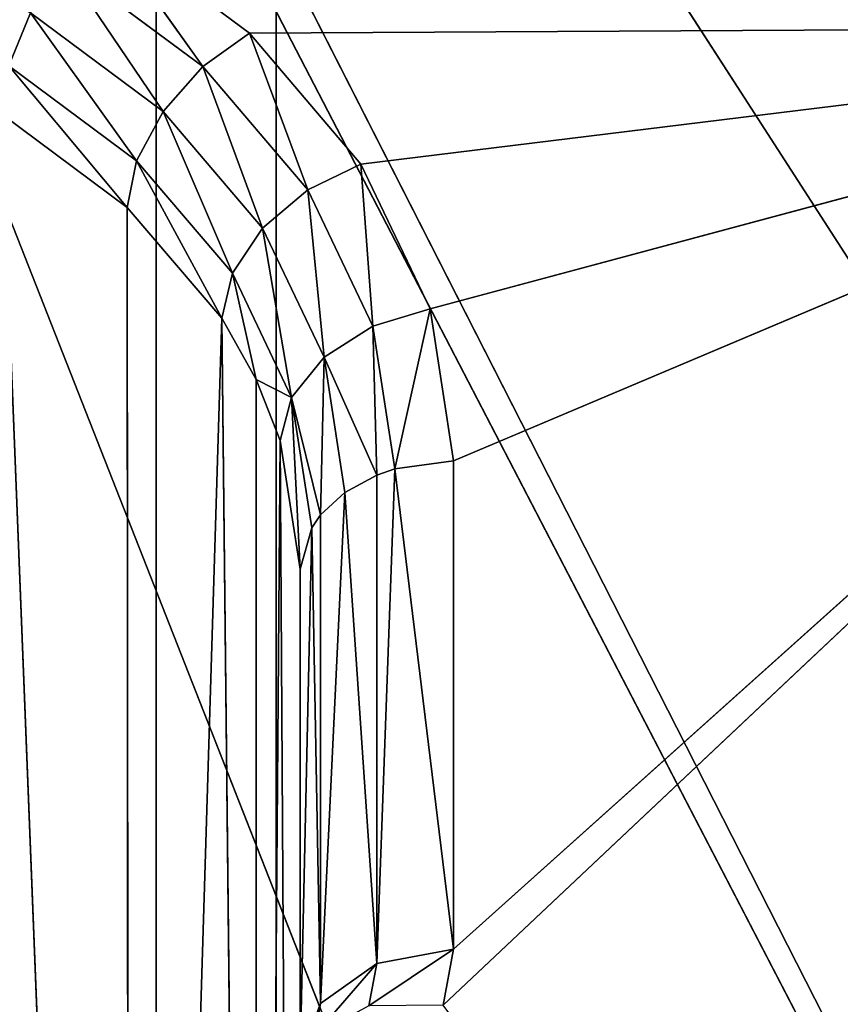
# Model space of a CAD drawing. Extents: x 202 to 257, y 0 to 134.
# Tile 404 of 491: x 240.01 to 242.68, y 89.94 to 93.15. Entities that reach past the tile are written whole.
import ezdxf

# ---------------------------------------------------------------- set-up
doc = ezdxf.new("R2010")
doc.units = 0
doc.header["$LTSCALE"] = 25.4
doc.layers.get('0').update_dxf_attribs({"color": 13, "linetype": 'CONTINUOUS'})

# ---------------------------------------------------------------- blocks, each defined once
blk = doc.blocks.new('MONO-I-KINKIET-7808-7840_S')
at = {"color": 7}
for p, q in [((17.2277, 47.5397, 113.5207), (17.2277, 121.7859, 39.2745)), ((17.2277, 47.5397, 113.5207), (17.2277, 121.7859, 39.2745)), ((16.8361, 120.7431, 38.2317), (16.8361, 46.4969, 112.4779)), ((16.8361, 120.7431, 38.2317), (16.8361, 46.4969, 112.4779)), ((16.7587, 78.2816, 119.0896), (16.7587, 66.4372, 127.7513)), ((16.7587, 78.2816, 119.0896), (16.7587, 66.4372, 127.7513)), ((12.7722, 77.8399, 143.8209), (21.5087, 55.6185, 121.5995)), ((12.7722, 77.8399, 143.8209), (21.5087, 55.6185, 121.5995)), ((16.7587, 66.4372, 127.7513), (16.7587, 76.6903, 117.4983)), ((16.7587, 76.6903, 117.4983), (16.8232, 66.0184, 127.3326)), ((16.7587, 76.6903, 117.4983), (16.8232, 66.0184, 127.3326)), ((16.7587, 66.4372, 127.7513), (16.7587, 76.6903, 117.4983)), ((10.6738, 76.4916, 142.4726), (21.5087, 55.6185, 121.5995)), ((10.6738, 76.4916, 142.4726), (21.5087, 55.6185, 121.5995)), ((10.6738, 76.4916, 142.4726), (21.3173, 55.5916, 121.5726)), ((10.6738, 76.4916, 142.4726), (21.3173, 55.5916, 121.5726)), ((16.9014, 76.0719, 116.8799), (16.8232, 66.0184, 127.3326)), ((16.9014, 76.0719, 116.8799), (16.8232, 66.0184, 127.3326)), ((17.0137, 65.6193, 126.9334), (16.9014, 76.0719, 116.8799)), ((16.9014, 76.0719, 116.8799), (16.9014, 65.8188, 127.1329)), ((16.9014, 76.0719, 116.8799), (16.9014, 65.8188, 127.1329)), ((17.0137, 65.6193, 126.9334), (16.9014, 76.0719, 116.8799)), ((17.0137, 65.6193, 126.9334), (17.3149, 75.5177, 116.3257)), ((17.0137, 65.6193, 126.9334), (17.3149, 75.5177, 116.3257)), ((17.7317, 64.9532, 126.2673), (17.3149, 75.5177, 116.3257)), ((17.3214, 65.2586, 126.5727), (17.3149, 75.5177, 116.3257)), ((17.7317, 64.9532, 126.2673), (17.3149, 75.5177, 116.3257)), ((17.3214, 65.2586, 126.5727), (17.3149, 75.5177, 116.3257)), ((8.8047, 74.9839, 140.9649), (21.3173, 55.5916, 121.5726)), ((8.8047, 74.9839, 140.9649), (21.3173, 55.5916, 121.5726)), ((16.7757, 68.12, 129.4341), (16.6917, 67.8517, 129.5194)), ((16.7757, 68.12, 129.4341), (16.6917, 67.8517, 129.5194)), ((16.6917, 67.8517, 129.5194), (16.7587, 68.0285, 129.3426)), ((16.6917, 67.8517, 129.5194), (16.7587, 68.0285, 129.3426)), ((16.7206, 66.3019, 127.8866), (16.7587, 68.0285, 129.3426)), ((16.7206, 66.3019, 127.8866), (16.7587, 68.0285, 129.3426)), ((16.7587, 66.4372, 127.7513), (16.7587, 68.0285, 129.3426)), ((16.7587, 66.4372, 127.7513), (16.7587, 68.0285, 129.3426)), ((16.711, 67.9555, 129.6232), (16.5087, 67.7223, 129.6488)), ((16.711, 67.9555, 129.6232), (16.5087, 67.7223, 129.6488)), ((16.6917, 67.8517, 129.5194), (16.711, 67.9555, 129.6232)), ((16.6917, 67.8517, 129.5194), (16.711, 67.9555, 129.6232)), ((16.2927, 67.858, 129.8792), (12.9087, 64.6694, 126.6907)), ((16.2927, 67.858, 129.8792), (12.9087, 64.6694, 126.6907)), ((16.5342, 67.8596, 129.7861), (16.2587, 67.675, 129.6962)), ((16.5342, 67.8596, 129.7861), (16.2587, 67.675, 129.6962)), ((16.2927, 67.858, 129.8792), (16.2587, 67.675, 129.6962)), ((16.2927, 67.858, 129.8792), (16.2587, 67.675, 129.6962)), ((16.5087, 67.7223, 129.6488), (16.5342, 67.8596, 129.7861)), ((16.5087, 67.7223, 129.6488), (16.5342, 67.8596, 129.7861)), ((16.5087, 67.7223, 129.6488), (16.6917, 67.8517, 129.5194)), ((16.5087, 67.7223, 129.6488), (16.6917, 67.8517, 129.5194)), ((16.6122, 66.1872, 128.0013), (16.6917, 67.8517, 129.5194)), ((16.6122, 66.1872, 128.0013), (16.6917, 67.8517, 129.5194)), ((16.7206, 66.3019, 127.8866), (16.6917, 67.8517, 129.5194)), ((16.6917, 66.2604, 127.9281), (16.6917, 67.8517, 129.5194)), ((16.7206, 66.3019, 127.8866), (16.6917, 67.8517, 129.5194)), ((16.6917, 66.2604, 127.9281), (16.6917, 67.8517, 129.5194)), ((16.2587, 67.675, 129.6962), (16.5087, 67.7223, 129.6488)), ((16.2587, 67.675, 129.6962), (16.5087, 67.7223, 129.6488)), ((16.5087, 67.7223, 129.6488), (16.45, 66.1106, 128.078)), ((16.5087, 67.7223, 129.6488), (16.45, 66.1106, 128.078)), ((16.6122, 66.1872, 128.0013), (16.5087, 67.7223, 129.6488)), ((16.5087, 67.7223, 129.6488), (16.5087, 66.131, 128.0575)), ((16.5087, 67.7223, 129.6488), (16.5087, 66.131, 128.0575)), ((16.6122, 66.1872, 128.0013), (16.5087, 67.7223, 129.6488)), ((16.2587, 67.675, 129.6962), (12.9087, 64.6694, 126.6907)), ((16.2587, 67.675, 129.6962), (12.9087, 64.6694, 126.6907)), ((16.2587, 67.675, 129.6962), (16.2587, 66.0837, 128.1049)), ((16.2587, 67.675, 129.6962), (16.2587, 66.0837, 128.1049)), ((16.2587, 67.675, 129.6962), (16.45, 66.1106, 128.078)), ((16.2587, 67.675, 129.6962), (16.45, 66.1106, 128.078)), ((16.7206, 66.3019, 127.8866), (16.7587, 66.4372, 127.7513)), ((16.7206, 66.3019, 127.8866), (16.7587, 66.4372, 127.7513)), ((16.8232, 66.0184, 127.3326), (16.7587, 66.4372, 127.7513)), ((16.7587, 66.4372, 127.7513), (16.786, 65.8773, 127.4621)), ((16.8232, 66.0184, 127.3326), (16.7587, 66.4372, 127.7513)), ((16.7587, 66.4372, 127.7513), (16.786, 65.8773, 127.4621)), ((16.6917, 66.2604, 127.9281), (16.7206, 66.3019, 127.8866)), ((16.6917, 66.2604, 127.9281), (16.7206, 66.3019, 127.8866)), ((16.786, 65.8773, 127.4621), (16.7206, 66.3019, 127.8866)), ((16.786, 65.8773, 127.4621), (16.7206, 66.3019, 127.8866)), ((16.6122, 66.1872, 128.0013), (16.6917, 66.2604, 127.9281)), ((16.6122, 66.1872, 128.0013), (16.6917, 66.2604, 127.9281)), ((16.6917, 66.2604, 127.9281), (16.6802, 65.7461, 127.5602)), ((16.6917, 66.2604, 127.9281), (16.6802, 65.7461, 127.5602)), ((16.786, 65.8773, 127.4621), (16.6917, 66.2604, 127.9281)), ((16.786, 65.8773, 127.4621), (16.6917, 66.2604, 127.9281)), ((16.5087, 66.131, 128.0575), (16.6122, 66.1872, 128.0013)), ((16.5087, 66.131, 128.0575), (16.6122, 66.1872, 128.0013)), ((16.6122, 66.1872, 128.0013), (16.6802, 65.7461, 127.5602)), ((16.6122, 66.1872, 128.0013), (16.6802, 65.7461, 127.5602)), ((16.45, 66.1106, 128.078), (16.5087, 66.131, 128.0575)), ((16.45, 66.1106, 128.078), (16.5087, 66.131, 128.0575)), ((16.6802, 65.7461, 127.5602), (16.5087, 66.131, 128.0575)), ((16.5087, 66.131, 128.0575), (16.5218, 65.6448, 127.6122)), ((16.5087, 66.131, 128.0575), (16.5218, 65.6448, 127.6122)), ((16.6802, 65.7461, 127.5602), (16.5087, 66.131, 128.0575)), ((16.2587, 66.0837, 128.1049), (16.45, 66.1106, 128.078)), ((16.2587, 66.0837, 128.1049), (16.45, 66.1106, 128.078)), ((16.45, 66.1106, 128.078), (16.3349, 65.5888, 127.61)), ((16.45, 66.1106, 128.078), (16.3349, 65.5888, 127.61)), ((16.45, 66.1106, 128.078), (16.5218, 65.6448, 127.6122)), ((16.45, 66.1106, 128.078), (16.5218, 65.6448, 127.6122)), ((12.9087, 64.6694, 126.6907), (16.2587, 66.0837, 128.1049)), ((12.9087, 64.6694, 126.6907), (16.2587, 66.0837, 128.1049)), ((16.2587, 66.0837, 128.1049), (16.3349, 65.5888, 127.61)), ((16.2587, 66.0837, 128.1049), (16.3349, 65.5888, 127.61)), ((16.8232, 66.0184, 127.3326), (16.786, 65.8773, 127.4621)), ((16.8232, 66.0184, 127.3326), (16.786, 65.8773, 127.4621)), ((16.9014, 65.8188, 127.1329), (16.8232, 66.0184, 127.3326)), ((16.9014, 65.8188, 127.1329), (16.8232, 66.0184, 127.3326)), ((16.786, 65.8773, 127.4621), (16.6802, 65.7461, 127.5602)), ((16.786, 65.8773, 127.4621), (16.6802, 65.7461, 127.5602)), ((16.786, 65.8773, 127.4621), (16.8809, 65.3258, 127.1399)), ((16.786, 65.8773, 127.4621), (16.8809, 65.3258, 127.1399)), ((16.786, 65.8773, 127.4621), (16.9792, 65.4727, 127.0574)), ((16.9014, 65.8188, 127.1329), (16.786, 65.8773, 127.4621)), ((16.9014, 65.8188, 127.1329), (16.786, 65.8773, 127.4621)), ((16.786, 65.8773, 127.4621), (16.9792, 65.4727, 127.0574)), ((17.0137, 65.6193, 126.9334), (16.9014, 65.8188, 127.1329)), ((16.9014, 65.8188, 127.1329), (16.9792, 65.4727, 127.0574)), ((16.9014, 65.8188, 127.1329), (16.9792, 65.4727, 127.0574)), ((17.0137, 65.6193, 126.9334), (16.9014, 65.8188, 127.1329)), ((16.6802, 65.7461, 127.5602), (16.5218, 65.6448, 127.6122)), ((16.6802, 65.7461, 127.5602), (16.5218, 65.6448, 127.6122)), ((16.6802, 65.7461, 127.5602), (16.7337, 65.2009, 127.1683)), ((16.6802, 65.7461, 127.5602), (16.7337, 65.2009, 127.1683)), ((16.6802, 65.7461, 127.5602), (16.8809, 65.3258, 127.1399)), ((16.6802, 65.7461, 127.5602), (16.8809, 65.3258, 127.1399)), ((16.5218, 65.6448, 127.6122), (16.3349, 65.5888, 127.61)), ((16.5218, 65.6448, 127.6122), (16.3349, 65.5888, 127.61)), ((16.5218, 65.6448, 127.6122), (16.5601, 65.1171, 127.1383)), ((16.5218, 65.6448, 127.6122), (16.5601, 65.1171, 127.1383)), ((16.5218, 65.6448, 127.6122), (16.7337, 65.2009, 127.1683)), ((16.5218, 65.6448, 127.6122), (16.7337, 65.2009, 127.1683)), ((17.0137, 65.6193, 126.9334), (16.9792, 65.4727, 127.0574)), ((17.0137, 65.6193, 126.9334), (16.9792, 65.4727, 127.0574)), ((17.3214, 65.2586, 126.5727), (17.0137, 65.6193, 126.9334)), ((17.0137, 65.6193, 126.9334), (17.2911, 65.107, 126.6917)), ((17.0137, 65.6193, 126.9334), (17.2911, 65.107, 126.6917)), ((17.3214, 65.2586, 126.5727), (17.0137, 65.6193, 126.9334)), ((16.3349, 65.5888, 127.61), (12.9087, 64.6694, 126.6907)), ((16.3349, 65.5888, 127.61), (12.9087, 64.6694, 126.6907)), ((16.3349, 65.5888, 127.61), (16.5601, 65.1171, 127.1383)), ((16.3349, 65.5888, 127.61), (16.5601, 65.1171, 127.1383)), ((16.9792, 65.4727, 127.0574), (16.8809, 65.3258, 127.1399)), ((16.9792, 65.4727, 127.0574), (16.8809, 65.3258, 127.1399)), ((16.9792, 65.4727, 127.0574), (17.2049, 64.9458, 126.7599)), ((16.9792, 65.4727, 127.0574), (17.2049, 64.9458, 126.7599)), ((16.9792, 65.4727, 127.0574), (17.2911, 65.107, 126.6917)), ((16.9792, 65.4727, 127.0574), (17.2911, 65.107, 126.6917)), ((16.8809, 65.3258, 127.1399), (16.7337, 65.2009, 127.1683)), ((16.8809, 65.3258, 127.1399), (16.7337, 65.2009, 127.1683)), ((16.8809, 65.3258, 127.1399), (17.0759, 64.7997, 126.7671)), ((16.8809, 65.3258, 127.1399), (17.0759, 64.7997, 126.7671)), ((16.8809, 65.3258, 127.1399), (17.2049, 64.9458, 126.7599)), ((16.8809, 65.3258, 127.1399), (17.2049, 64.9458, 126.7599)), ((17.3214, 65.2586, 126.5727), (17.2911, 65.107, 126.6917)), ((17.3214, 65.2586, 126.5727), (17.2911, 65.107, 126.6917)), ((17.7317, 64.9532, 126.2673), (17.3214, 65.2586, 126.5727)), ((17.3214, 65.2586, 126.5727), (17.7071, 64.7973, 126.382)), ((17.3214, 65.2586, 126.5727), (17.7071, 64.7973, 126.382)), ((17.7317, 64.9532, 126.2673), (17.3214, 65.2586, 126.5727)), ((16.7337, 65.2009, 127.1683), (16.5601, 65.1171, 127.1383)), ((16.7337, 65.2009, 127.1683), (16.5601, 65.1171, 127.1383)), ((16.7337, 65.2009, 127.1683), (16.9237, 64.6908, 126.712)), ((16.7337, 65.2009, 127.1683), (16.9237, 64.6908, 126.712)), ((16.7337, 65.2009, 127.1683), (17.0759, 64.7997, 126.7671)), ((16.7337, 65.2009, 127.1683), (17.0759, 64.7997, 126.7671)), ((16.5601, 65.1171, 127.1383), (12.9087, 64.6694, 126.6907)), ((16.5601, 65.1171, 127.1383), (12.9087, 64.6694, 126.6907)), ((16.5601, 65.1171, 127.1383), (16.9237, 64.6908, 126.712)), ((16.5601, 65.1171, 127.1383), (16.9237, 64.6908, 126.712)), ((17.2911, 65.107, 126.6917), (17.2049, 64.9458, 126.7599)), ((17.2911, 65.107, 126.6917), (17.2049, 64.9458, 126.7599)), ((17.2911, 65.107, 126.6917), (17.637, 64.6241, 126.4382)), ((17.2911, 65.107, 126.6917), (17.637, 64.6241, 126.4382)), ((17.2911, 65.107, 126.6917), (17.7071, 64.7973, 126.382)), ((17.2911, 65.107, 126.6917), (17.7071, 64.7973, 126.382)), ((17.2049, 64.9458, 126.7599), (17.0759, 64.7997, 126.7671)), ((17.2049, 64.9458, 126.7599), (17.0759, 64.7997, 126.7671)), ((17.2049, 64.9458, 126.7599), (17.5322, 64.46, 126.4274)), ((17.2049, 64.9458, 126.7599), (17.5322, 64.46, 126.4274)), ((17.2049, 64.9458, 126.7599), (17.637, 64.6241, 126.4382)), ((17.2049, 64.9458, 126.7599), (17.637, 64.6241, 126.4382)), ((17.0759, 64.7997, 126.7671), (16.9237, 64.6908, 126.712)), ((17.0759, 64.7997, 126.7671), (16.9237, 64.6908, 126.712)), ((17.0759, 64.7997, 126.7671), (17.4086, 64.3298, 126.351)), ((17.0759, 64.7997, 126.7671), (17.4086, 64.3298, 126.351)), ((17.0759, 64.7997, 126.7671), (17.5322, 64.46, 126.4274)), ((17.0759, 64.7997, 126.7671), (17.5322, 64.46, 126.4274)), ((17.7071, 64.7973, 126.382), (17.637, 64.6241, 126.4382)), ((17.7071, 64.7973, 126.382), (17.637, 64.6241, 126.4382)), ((16.9237, 64.6908, 126.712), (12.9087, 64.6694, 126.6907)), ((16.9237, 64.6908, 126.712), (12.9087, 64.6694, 126.6907)), ((16.9237, 64.6908, 126.712), (17.4086, 64.3298, 126.351)), ((16.9237, 64.6908, 126.712), (17.4086, 64.3298, 126.351))]:
    blk.add_line(p, q, dxfattribs=at)
mesh = blk.add_polyface(dxfattribs=at)
corners = [(17.2277, 121.7859, 39.2745), (13.8623, 123.1598, 40.6483), (13.8623, 48.9135, 114.8946)]
mesh.append_faces([[corners[k] for k in face] for face in [(0, 1, 2)]], dxfattribs={"color": 7})
mesh = blk.add_polyface(dxfattribs=at)
corners = [(13.335, 47.8863, 113.8673), (13.335, 122.1325, 39.6211), (16.8361, 120.7431, 38.2317)]
mesh.append_faces([[corners[k] for k in face] for face in [(0, 1, 2)]], dxfattribs={"color": 7})
mesh = blk.add_polyface(dxfattribs=at)
corners = [(17.2277, 121.7859, 39.2745), (13.8623, 48.9135, 114.8946), (17.2277, 47.5397, 113.5207)]
mesh.append_faces([[corners[k] for k in face] for face in [(0, 1, 2)]], dxfattribs={"color": 7})
mesh = blk.add_polyface(dxfattribs=at)
corners = [(20.845, 120.782, 38.2706), (17.2277, 121.7859, 39.2745), (20.5087, 46.7056, 112.4972)]
mesh.append_faces([[corners[k] for k in face] for face in [(0, 1, 2)]], dxfattribs={"color": 7})
mesh = blk.add_polyface(dxfattribs=at)
corners = [(20.5087, 46.7056, 112.4972), (17.2277, 121.7859, 39.2745), (20.0087, 46.7292, 112.7102)]
mesh.append_faces([[corners[k] for k in face] for face in [(0, 1, 2)]], dxfattribs={"color": 7})
mesh = blk.add_polyface(dxfattribs=at)
corners = [(20.0087, 46.7292, 112.7102), (17.2277, 121.7859, 39.2745), (17.2277, 47.5397, 113.5207)]
mesh.append_faces([[corners[k] for k in face] for face in [(0, 1, 2)]], dxfattribs={"color": 7})
mesh = blk.add_polyface(dxfattribs=at)
corners = [(16.8361, 46.4969, 112.4779), (13.335, 47.8863, 113.8673), (16.8361, 120.7431, 38.2317)]
mesh.append_faces([[corners[k] for k in face] for face in [(0, 1, 2)]], dxfattribs={"color": 7})
mesh = blk.add_polyface(dxfattribs=at)
corners = [(20.5859, 45.6125, 111.3341), (16.8361, 120.7431, 38.2317), (20.5859, 119.729, 37.2176)]
mesh.append_faces([[corners[k] for k in face] for face in [(0, 1, 2)]], dxfattribs={"color": 7})
mesh = blk.add_polyface(dxfattribs=at)
corners = [(20.5859, 45.6125, 111.3341), (20.5087, 45.5941, 111.3856), (16.8361, 120.7431, 38.2317)]
mesh.append_faces([[corners[k] for k in face] for face in [(0, 1, 2)]], dxfattribs={"color": 7})
mesh = blk.add_polyface(dxfattribs=at)
corners = [(20.5087, 45.5941, 111.3856), (20.0087, 45.6105, 111.5915), (16.8361, 120.7431, 38.2317)]
mesh.append_faces([[corners[k] for k in face] for face in [(0, 1, 2)]], dxfattribs={"color": 7})
mesh = blk.add_polyface(dxfattribs=at)
corners = [(20.0087, 45.6105, 111.5915), (16.8361, 46.4969, 112.4779), (16.8361, 120.7431, 38.2317)]
mesh.append_faces([[corners[k] for k in face] for face in [(0, 1, 2)]], dxfattribs={"color": 7})
mesh = blk.add_polyface(dxfattribs=at)
corners = [(21.5087, 55.6185, 121.5995), (17.5467, 79.9914, 145.9724), (15.073, 79.0116, 144.9926)]
mesh.append_faces([[corners[k] for k in face] for face in [(0, 1, 2)]], dxfattribs={"color": 7})
mesh = blk.add_polyface(dxfattribs=at)
corners = [(21.5087, 55.6185, 121.5995), (20.1067, 72.0325, 138.0135), (17.5467, 79.9914, 145.9724)]
mesh.append_faces([[corners[k] for k in face] for face in [(0, 1, 2)]], dxfattribs={"color": 7})
mesh = blk.add_polyface(dxfattribs=at)
corners = [(15.073, 79.0116, 144.9926), (12.7722, 77.8399, 143.8209), (21.5087, 55.6185, 121.5995)]
mesh.append_faces([[corners[k] for k in face] for face in [(0, 1, 2)]], dxfattribs={"color": 7})
mesh = blk.add_polyface(dxfattribs=at)
corners = [(16.7587, 78.2816, 119.0896), (16.7587, 66.4372, 127.7513), (16.7587, 68.0285, 129.3426)]
mesh.append_faces([[corners[k] for k in face] for face in [(0, 1, 2)]], dxfattribs={"color": 7})
mesh = blk.add_polyface(dxfattribs=at)
corners = [(16.7587, 78.2816, 119.0896), (16.7587, 76.6903, 117.4983), (16.7587, 66.4372, 127.7513)]
mesh.append_faces([[corners[k] for k in face] for face in [(0, 1, 2)]], dxfattribs={"color": 7})
mesh = blk.add_polyface(dxfattribs=at)
corners = [(21.5087, 55.6185, 121.5995), (12.7722, 77.8399, 143.8209), (10.6738, 76.4916, 142.4726)]
mesh.append_faces([[corners[k] for k in face] for face in [(0, 1, 2)]], dxfattribs={"color": 7})
mesh = blk.add_polyface(dxfattribs=at)
corners = [(16.7587, 76.6903, 117.4983), (16.8232, 66.0184, 127.3326), (16.7587, 66.4372, 127.7513)]
mesh.append_faces([[corners[k] for k in face] for face in [(0, 1, 2)]], dxfattribs={"color": 7})
mesh = blk.add_polyface(dxfattribs=at)
corners = [(16.7587, 76.6903, 117.4983), (16.9014, 76.0719, 116.8799), (16.8232, 66.0184, 127.3326)]
mesh.append_faces([[corners[k] for k in face] for face in [(0, 1, 2)]], dxfattribs={"color": 7})
mesh = blk.add_polyface(dxfattribs=at)
corners = [(10.6738, 76.4916, 142.4726), (8.8047, 74.9839, 140.9649), (21.3173, 55.5916, 121.5726)]
mesh.append_faces([[corners[k] for k in face] for face in [(0, 1, 2)]], dxfattribs={"color": 7})
mesh = blk.add_polyface(dxfattribs=at)
corners = [(10.6738, 76.4916, 142.4726), (21.3173, 55.5916, 121.5726), (21.5087, 55.6185, 121.5995)]
mesh.append_faces([[corners[k] for k in face] for face in [(0, 1, 2)]], dxfattribs={"color": 7})
mesh = blk.add_polyface(dxfattribs=at)
corners = [(16.9014, 76.0719, 116.8799), (16.9014, 65.8188, 127.1329), (16.8232, 66.0184, 127.3326)]
mesh.append_faces([[corners[k] for k in face] for face in [(0, 1, 2)]], dxfattribs={"color": 7})
mesh = blk.add_polyface(dxfattribs=at)
corners = [(16.9014, 76.0719, 116.8799), (17.3149, 75.5177, 116.3257), (17.0137, 65.6193, 126.9334)]
mesh.append_faces([[corners[k] for k in face] for face in [(0, 1, 2)]], dxfattribs={"color": 7})
mesh = blk.add_polyface(dxfattribs=at)
corners = [(16.9014, 76.0719, 116.8799), (17.0137, 65.6193, 126.9334), (16.9014, 65.8188, 127.1329)]
mesh.append_faces([[corners[k] for k in face] for face in [(0, 1, 2)]], dxfattribs={"color": 7})
mesh = blk.add_polyface(dxfattribs=at)
corners = [(17.3149, 75.5177, 116.3257), (17.3214, 65.2586, 126.5727), (17.0137, 65.6193, 126.9334)]
mesh.append_faces([[corners[k] for k in face] for face in [(0, 1, 2)]], dxfattribs={"color": 7})
mesh = blk.add_polyface(dxfattribs=at)
corners = [(17.3149, 75.5177, 116.3257), (17.9562, 75.0852, 115.8932), (17.7317, 64.9532, 126.2673)]
mesh.append_faces([[corners[k] for k in face] for face in [(0, 1, 2)]], dxfattribs={"color": 7})
mesh = blk.add_polyface(dxfattribs=at)
corners = [(17.3149, 75.5177, 116.3257), (17.7317, 64.9532, 126.2673), (17.3214, 65.2586, 126.5727)]
mesh.append_faces([[corners[k] for k in face] for face in [(0, 1, 2)]], dxfattribs={"color": 7})
mesh = blk.add_polyface(dxfattribs=at)
corners = [(21.3173, 55.5916, 121.5726), (8.8047, 74.9839, 140.9649), (7.1892, 73.3363, 139.3173)]
mesh.append_faces([[corners[k] for k in face] for face in [(0, 1, 2)]], dxfattribs={"color": 7})
mesh = blk.add_polyface(dxfattribs=at)
corners = [(7.1892, 73.3363, 139.3173), (5.8478, 71.5699, 137.5509), (21.3173, 55.5916, 121.5726)]
mesh.append_faces([[corners[k] for k in face] for face in [(0, 1, 2)]], dxfattribs={"color": 7})
mesh = blk.add_polyface(dxfattribs=at)
corners = [(12.9087, 72.3769, 134.3981), (16.2927, 67.858, 129.8792), (12.9087, 64.6694, 126.6907)]
mesh.append_faces([[corners[k] for k in face] for face in [(0, 1, 2)]], dxfattribs={"color": 7})
mesh = blk.add_polyface(dxfattribs=at)
corners = [(21.3173, 55.5916, 121.5726), (5.8478, 71.5699, 137.5509), (4.798, 69.7075, 135.6885)]
mesh.append_faces([[corners[k] for k in face] for face in [(0, 1, 2)]], dxfattribs={"color": 7})
mesh = blk.add_polyface(dxfattribs=at)
corners = [(21.1551, 55.5149, 121.4959), (4.798, 69.7075, 135.6885), (4.0531, 67.773, 133.754)]
mesh.append_faces([[corners[k] for k in face] for face in [(0, 1, 2)]], dxfattribs={"color": 7})
mesh = blk.add_polyface(dxfattribs=at)
corners = [(21.3173, 55.5916, 121.5726), (4.798, 69.7075, 135.6885), (21.1551, 55.5149, 121.4959)]
mesh.append_faces([[corners[k] for k in face] for face in [(0, 1, 2)]], dxfattribs={"color": 7})
mesh = blk.add_polyface(dxfattribs=at)
corners = [(16.7757, 68.12, 129.4341), (16.6917, 67.8517, 129.5194), (16.711, 67.9555, 129.6232)]
mesh.append_faces([[corners[k] for k in face] for face in [(0, 1, 2)]], dxfattribs={"color": 7})
mesh = blk.add_polyface(dxfattribs=at)
corners = [(16.7757, 68.12, 129.4341), (16.7587, 68.0285, 129.3426), (16.6917, 67.8517, 129.5194)]
mesh.append_faces([[corners[k] for k in face] for face in [(0, 1, 2)]], dxfattribs={"color": 7})
mesh = blk.add_polyface(dxfattribs=at)
corners = [(16.7587, 68.0285, 129.3426), (16.7206, 66.3019, 127.8866), (16.6917, 67.8517, 129.5194)]
mesh.append_faces([[corners[k] for k in face] for face in [(0, 1, 2)]], dxfattribs={"color": 7})
mesh = blk.add_polyface(dxfattribs=at)
corners = [(16.7587, 68.0285, 129.3426), (16.7587, 66.4372, 127.7513), (16.7206, 66.3019, 127.8866)]
mesh.append_faces([[corners[k] for k in face] for face in [(0, 1, 2)]], dxfattribs={"color": 7})
mesh = blk.add_polyface(dxfattribs=at)
corners = [(16.711, 67.9555, 129.6232), (16.5087, 67.7223, 129.6488), (16.5342, 67.8596, 129.7861)]
mesh.append_faces([[corners[k] for k in face] for face in [(0, 1, 2)]], dxfattribs={"color": 7})
mesh = blk.add_polyface(dxfattribs=at)
corners = [(16.711, 67.9555, 129.6232), (16.6917, 67.8517, 129.5194), (16.5087, 67.7223, 129.6488)]
mesh.append_faces([[corners[k] for k in face] for face in [(0, 1, 2)]], dxfattribs={"color": 7})
mesh = blk.add_polyface(dxfattribs=at)
corners = [(16.2927, 67.858, 129.8792), (16.2587, 67.675, 129.6962), (12.9087, 64.6694, 126.6907)]
mesh.append_faces([[corners[k] for k in face] for face in [(0, 1, 2)]], dxfattribs={"color": 7})
mesh = blk.add_polyface(dxfattribs=at)
corners = [(16.2927, 67.858, 129.8792), (16.5342, 67.8596, 129.7861), (16.2587, 67.675, 129.6962)]
mesh.append_faces([[corners[k] for k in face] for face in [(0, 1, 2)]], dxfattribs={"color": 7})
mesh = blk.add_polyface(dxfattribs=at)
corners = [(16.5342, 67.8596, 129.7861), (16.5087, 67.7223, 129.6488), (16.2587, 67.675, 129.6962)]
mesh.append_faces([[corners[k] for k in face] for face in [(0, 1, 2)]], dxfattribs={"color": 7})
mesh = blk.add_polyface(dxfattribs=at)
corners = [(16.6917, 67.8517, 129.5194), (16.6122, 66.1872, 128.0013), (16.5087, 67.7223, 129.6488)]
mesh.append_faces([[corners[k] for k in face] for face in [(0, 1, 2)]], dxfattribs={"color": 7})
mesh = blk.add_polyface(dxfattribs=at)
corners = [(16.6917, 67.8517, 129.5194), (16.6917, 66.2604, 127.9281), (16.6122, 66.1872, 128.0013)]
mesh.append_faces([[corners[k] for k in face] for face in [(0, 1, 2)]], dxfattribs={"color": 7})
mesh = blk.add_polyface(dxfattribs=at)
corners = [(16.6917, 67.8517, 129.5194), (16.7206, 66.3019, 127.8866), (16.6917, 66.2604, 127.9281)]
mesh.append_faces([[corners[k] for k in face] for face in [(0, 1, 2)]], dxfattribs={"color": 7})
mesh = blk.add_polyface(dxfattribs=at)
corners = [(21.1551, 55.5149, 121.4959), (4.0531, 67.773, 133.754), (3.6228, 65.7913, 131.7723)]
mesh.append_faces([[corners[k] for k in face] for face in [(0, 1, 2)]], dxfattribs={"color": 7})
mesh = blk.add_polyface(dxfattribs=at)
corners = [(16.5087, 67.7223, 129.6488), (16.45, 66.1106, 128.078), (16.2587, 67.675, 129.6962)]
mesh.append_faces([[corners[k] for k in face] for face in [(0, 1, 2)]], dxfattribs={"color": 7})
mesh = blk.add_polyface(dxfattribs=at)
corners = [(16.5087, 66.131, 128.0575), (16.45, 66.1106, 128.078), (16.5087, 67.7223, 129.6488)]
mesh.append_faces([[corners[k] for k in face] for face in [(0, 1, 2)]], dxfattribs={"color": 7})
mesh = blk.add_polyface(dxfattribs=at)
corners = [(16.5087, 67.7223, 129.6488), (16.6122, 66.1872, 128.0013), (16.5087, 66.131, 128.0575)]
mesh.append_faces([[corners[k] for k in face] for face in [(0, 1, 2)]], dxfattribs={"color": 7})
mesh = blk.add_polyface(dxfattribs=at)
corners = [(16.2587, 67.675, 129.6962), (16.2587, 66.0837, 128.1049), (12.9087, 64.6694, 126.6907)]
mesh.append_faces([[corners[k] for k in face] for face in [(0, 1, 2)]], dxfattribs={"color": 7})
mesh = blk.add_polyface(dxfattribs=at)
corners = [(16.2587, 67.675, 129.6962), (16.45, 66.1106, 128.078), (16.2587, 66.0837, 128.1049)]
mesh.append_faces([[corners[k] for k in face] for face in [(0, 1, 2)]], dxfattribs={"color": 7})
mesh = blk.add_polyface(dxfattribs=at)
corners = [(16.7587, 66.4372, 127.7513), (16.786, 65.8773, 127.4621), (16.7206, 66.3019, 127.8866)]
mesh.append_faces([[corners[k] for k in face] for face in [(0, 1, 2)]], dxfattribs={"color": 7})
mesh = blk.add_polyface(dxfattribs=at)
corners = [(16.7587, 66.4372, 127.7513), (16.8232, 66.0184, 127.3326), (16.786, 65.8773, 127.4621)]
mesh.append_faces([[corners[k] for k in face] for face in [(0, 1, 2)]], dxfattribs={"color": 7})
mesh = blk.add_polyface(dxfattribs=at)
corners = [(16.7206, 66.3019, 127.8866), (16.786, 65.8773, 127.4621), (16.6917, 66.2604, 127.9281)]
mesh.append_faces([[corners[k] for k in face] for face in [(0, 1, 2)]], dxfattribs={"color": 7})
mesh = blk.add_polyface(dxfattribs=at)
corners = [(16.6917, 66.2604, 127.9281), (16.6802, 65.7461, 127.5602), (16.6122, 66.1872, 128.0013)]
mesh.append_faces([[corners[k] for k in face] for face in [(0, 1, 2)]], dxfattribs={"color": 7})
mesh = blk.add_polyface(dxfattribs=at)
corners = [(16.6917, 66.2604, 127.9281), (16.786, 65.8773, 127.4621), (16.6802, 65.7461, 127.5602)]
mesh.append_faces([[corners[k] for k in face] for face in [(0, 1, 2)]], dxfattribs={"color": 7})
mesh = blk.add_polyface(dxfattribs=at)
corners = [(16.6122, 66.1872, 128.0013), (16.6802, 65.7461, 127.5602), (16.5087, 66.131, 128.0575)]
mesh.append_faces([[corners[k] for k in face] for face in [(0, 1, 2)]], dxfattribs={"color": 7})
mesh = blk.add_polyface(dxfattribs=at)
corners = [(16.5218, 65.6448, 127.6122), (16.45, 66.1106, 128.078), (16.5087, 66.131, 128.0575)]
mesh.append_faces([[corners[k] for k in face] for face in [(0, 1, 2)]], dxfattribs={"color": 7})
mesh = blk.add_polyface(dxfattribs=at)
corners = [(16.6802, 65.7461, 127.5602), (16.5218, 65.6448, 127.6122), (16.5087, 66.131, 128.0575)]
mesh.append_faces([[corners[k] for k in face] for face in [(0, 1, 2)]], dxfattribs={"color": 7})
mesh = blk.add_polyface(dxfattribs=at)
corners = [(16.45, 66.1106, 128.078), (16.3349, 65.5888, 127.61), (16.2587, 66.0837, 128.1049)]
mesh.append_faces([[corners[k] for k in face] for face in [(0, 1, 2)]], dxfattribs={"color": 7})
mesh = blk.add_polyface(dxfattribs=at)
corners = [(16.5218, 65.6448, 127.6122), (16.3349, 65.5888, 127.61), (16.45, 66.1106, 128.078)]
mesh.append_faces([[corners[k] for k in face] for face in [(0, 1, 2)]], dxfattribs={"color": 7})
mesh = blk.add_polyface(dxfattribs=at)
corners = [(16.2587, 66.0837, 128.1049), (16.3349, 65.5888, 127.61), (12.9087, 64.6694, 126.6907)]
mesh.append_faces([[corners[k] for k in face] for face in [(0, 1, 2)]], dxfattribs={"color": 7})
mesh = blk.add_polyface(dxfattribs=at)
corners = [(16.8232, 66.0184, 127.3326), (16.9014, 65.8188, 127.1329), (16.786, 65.8773, 127.4621)]
mesh.append_faces([[corners[k] for k in face] for face in [(0, 1, 2)]], dxfattribs={"color": 7})
mesh = blk.add_polyface(dxfattribs=at)
corners = [(16.786, 65.8773, 127.4621), (16.8809, 65.3258, 127.1399), (16.6802, 65.7461, 127.5602)]
mesh.append_faces([[corners[k] for k in face] for face in [(0, 1, 2)]], dxfattribs={"color": 7})
mesh = blk.add_polyface(dxfattribs=at)
corners = [(16.786, 65.8773, 127.4621), (16.9792, 65.4727, 127.0574), (16.8809, 65.3258, 127.1399)]
mesh.append_faces([[corners[k] for k in face] for face in [(0, 1, 2)]], dxfattribs={"color": 7})
mesh = blk.add_polyface(dxfattribs=at)
corners = [(16.786, 65.8773, 127.4621), (16.9014, 65.8188, 127.1329), (16.9792, 65.4727, 127.0574)]
mesh.append_faces([[corners[k] for k in face] for face in [(0, 1, 2)]], dxfattribs={"color": 7})
mesh = blk.add_polyface(dxfattribs=at)
corners = [(16.9014, 65.8188, 127.1329), (17.0137, 65.6193, 126.9334), (16.9792, 65.4727, 127.0574)]
mesh.append_faces([[corners[k] for k in face] for face in [(0, 1, 2)]], dxfattribs={"color": 7})
mesh = blk.add_polyface(dxfattribs=at)
corners = [(3.6228, 65.7913, 131.7723), (3.5126, 63.7879, 129.7689), (21.1551, 55.5149, 121.4959)]
mesh.append_faces([[corners[k] for k in face] for face in [(0, 1, 2)]], dxfattribs={"color": 7})
mesh = blk.add_polyface(dxfattribs=at)
corners = [(16.7337, 65.2009, 127.1683), (16.5218, 65.6448, 127.6122), (16.6802, 65.7461, 127.5602)]
mesh.append_faces([[corners[k] for k in face] for face in [(0, 1, 2)]], dxfattribs={"color": 7})
mesh = blk.add_polyface(dxfattribs=at)
corners = [(16.8809, 65.3258, 127.1399), (16.7337, 65.2009, 127.1683), (16.6802, 65.7461, 127.5602)]
mesh.append_faces([[corners[k] for k in face] for face in [(0, 1, 2)]], dxfattribs={"color": 7})
mesh = blk.add_polyface(dxfattribs=at)
corners = [(16.5601, 65.1171, 127.1383), (16.3349, 65.5888, 127.61), (16.5218, 65.6448, 127.6122)]
mesh.append_faces([[corners[k] for k in face] for face in [(0, 1, 2)]], dxfattribs={"color": 7})
mesh = blk.add_polyface(dxfattribs=at)
corners = [(16.7337, 65.2009, 127.1683), (16.5601, 65.1171, 127.1383), (16.5218, 65.6448, 127.6122)]
mesh.append_faces([[corners[k] for k in face] for face in [(0, 1, 2)]], dxfattribs={"color": 7})
mesh = blk.add_polyface(dxfattribs=at)
corners = [(17.0137, 65.6193, 126.9334), (17.2911, 65.107, 126.6917), (16.9792, 65.4727, 127.0574)]
mesh.append_faces([[corners[k] for k in face] for face in [(0, 1, 2)]], dxfattribs={"color": 7})
mesh = blk.add_polyface(dxfattribs=at)
corners = [(17.0137, 65.6193, 126.9334), (17.3214, 65.2586, 126.5727), (17.2911, 65.107, 126.6917)]
mesh.append_faces([[corners[k] for k in face] for face in [(0, 1, 2)]], dxfattribs={"color": 7})
mesh = blk.add_polyface(dxfattribs=at)
corners = [(16.5601, 65.1171, 127.1383), (12.9087, 64.6694, 126.6907), (16.3349, 65.5888, 127.61)]
mesh.append_faces([[corners[k] for k in face] for face in [(0, 1, 2)]], dxfattribs={"color": 7})
mesh = blk.add_polyface(dxfattribs=at)
corners = [(16.9792, 65.4727, 127.0574), (17.2049, 64.9458, 126.7599), (16.8809, 65.3258, 127.1399)]
mesh.append_faces([[corners[k] for k in face] for face in [(0, 1, 2)]], dxfattribs={"color": 7})
mesh = blk.add_polyface(dxfattribs=at)
corners = [(16.9792, 65.4727, 127.0574), (17.2911, 65.107, 126.6917), (17.2049, 64.9458, 126.7599)]
mesh.append_faces([[corners[k] for k in face] for face in [(0, 1, 2)]], dxfattribs={"color": 7})
mesh = blk.add_polyface(dxfattribs=at)
corners = [(17.0759, 64.7997, 126.7671), (16.7337, 65.2009, 127.1683), (16.8809, 65.3258, 127.1399)]
mesh.append_faces([[corners[k] for k in face] for face in [(0, 1, 2)]], dxfattribs={"color": 7})
mesh = blk.add_polyface(dxfattribs=at)
corners = [(17.2049, 64.9458, 126.7599), (17.0759, 64.7997, 126.7671), (16.8809, 65.3258, 127.1399)]
mesh.append_faces([[corners[k] for k in face] for face in [(0, 1, 2)]], dxfattribs={"color": 7})
mesh = blk.add_polyface(dxfattribs=at)
corners = [(17.3214, 65.2586, 126.5727), (17.7071, 64.7973, 126.382), (17.2911, 65.107, 126.6917)]
mesh.append_faces([[corners[k] for k in face] for face in [(0, 1, 2)]], dxfattribs={"color": 7})
mesh = blk.add_polyface(dxfattribs=at)
corners = [(17.3214, 65.2586, 126.5727), (17.7317, 64.9532, 126.2673), (17.7071, 64.7973, 126.382)]
mesh.append_faces([[corners[k] for k in face] for face in [(0, 1, 2)]], dxfattribs={"color": 7})
mesh = blk.add_polyface(dxfattribs=at)
corners = [(16.9237, 64.6908, 126.712), (16.5601, 65.1171, 127.1383), (16.7337, 65.2009, 127.1683)]
mesh.append_faces([[corners[k] for k in face] for face in [(0, 1, 2)]], dxfattribs={"color": 7})
mesh = blk.add_polyface(dxfattribs=at)
corners = [(17.0759, 64.7997, 126.7671), (16.9237, 64.6908, 126.712), (16.7337, 65.2009, 127.1683)]
mesh.append_faces([[corners[k] for k in face] for face in [(0, 1, 2)]], dxfattribs={"color": 7})
mesh = blk.add_polyface(dxfattribs=at)
corners = [(16.5601, 65.1171, 127.1383), (16.9237, 64.6908, 126.712), (12.9087, 64.6694, 126.6907)]
mesh.append_faces([[corners[k] for k in face] for face in [(0, 1, 2)]], dxfattribs={"color": 7})
mesh = blk.add_polyface(dxfattribs=at)
corners = [(17.637, 64.6241, 126.4382), (17.2049, 64.9458, 126.7599), (17.2911, 65.107, 126.6917)]
mesh.append_faces([[corners[k] for k in face] for face in [(0, 1, 2)]], dxfattribs={"color": 7})
mesh = blk.add_polyface(dxfattribs=at)
corners = [(17.7071, 64.7973, 126.382), (17.637, 64.6241, 126.4382), (17.2911, 65.107, 126.6917)]
mesh.append_faces([[corners[k] for k in face] for face in [(0, 1, 2)]], dxfattribs={"color": 7})
mesh = blk.add_polyface(dxfattribs=at)
corners = [(17.5322, 64.46, 126.4274), (17.0759, 64.7997, 126.7671), (17.2049, 64.9458, 126.7599)]
mesh.append_faces([[corners[k] for k in face] for face in [(0, 1, 2)]], dxfattribs={"color": 7})
mesh = blk.add_polyface(dxfattribs=at)
corners = [(17.637, 64.6241, 126.4382), (17.5322, 64.46, 126.4274), (17.2049, 64.9458, 126.7599)]
mesh.append_faces([[corners[k] for k in face] for face in [(0, 1, 2)]], dxfattribs={"color": 7})
mesh = blk.add_polyface(dxfattribs=at)
corners = [(17.4086, 64.3298, 126.351), (16.9237, 64.6908, 126.712), (17.0759, 64.7997, 126.7671)]
mesh.append_faces([[corners[k] for k in face] for face in [(0, 1, 2)]], dxfattribs={"color": 7})
mesh = blk.add_polyface(dxfattribs=at)
corners = [(17.5322, 64.46, 126.4274), (17.4086, 64.3298, 126.351), (17.0759, 64.7997, 126.7671)]
mesh.append_faces([[corners[k] for k in face] for face in [(0, 1, 2)]], dxfattribs={"color": 7})
mesh = blk.add_polyface(dxfattribs=at)
corners = [(18.157, 64.3758, 126.1899), (17.637, 64.6241, 126.4382), (17.7071, 64.7973, 126.382)]
mesh.append_faces([[corners[k] for k in face] for face in [(0, 1, 2)]], dxfattribs={"color": 7})
mesh = blk.add_polyface(dxfattribs=at)
corners = [(16.9237, 64.6908, 126.712), (17.4086, 64.3298, 126.351), (12.9087, 64.6694, 126.6907)]
mesh.append_faces([[corners[k] for k in face] for face in [(0, 1, 2)]], dxfattribs={"color": 7})
mesh = blk.add_polyface(dxfattribs=at)
corners = [(17.4086, 64.3298, 126.351), (12.7479, 64.2452, 126.2664), (12.9087, 64.6694, 126.6907)]
mesh.append_faces([[corners[k] for k in face] for face in [(0, 1, 2)]], dxfattribs={"color": 7})

msp = doc.modelspace()

# ---------------------------------------------------------------- block references
at = {"color": 0, "rotation": 180}
msp.add_blockref('MONO-I-KINKIET-7808-7840_S', (257.6789, 157.7954, -1.2506), dxfattribs=at)

doc.saveas('drawing.dxf')
